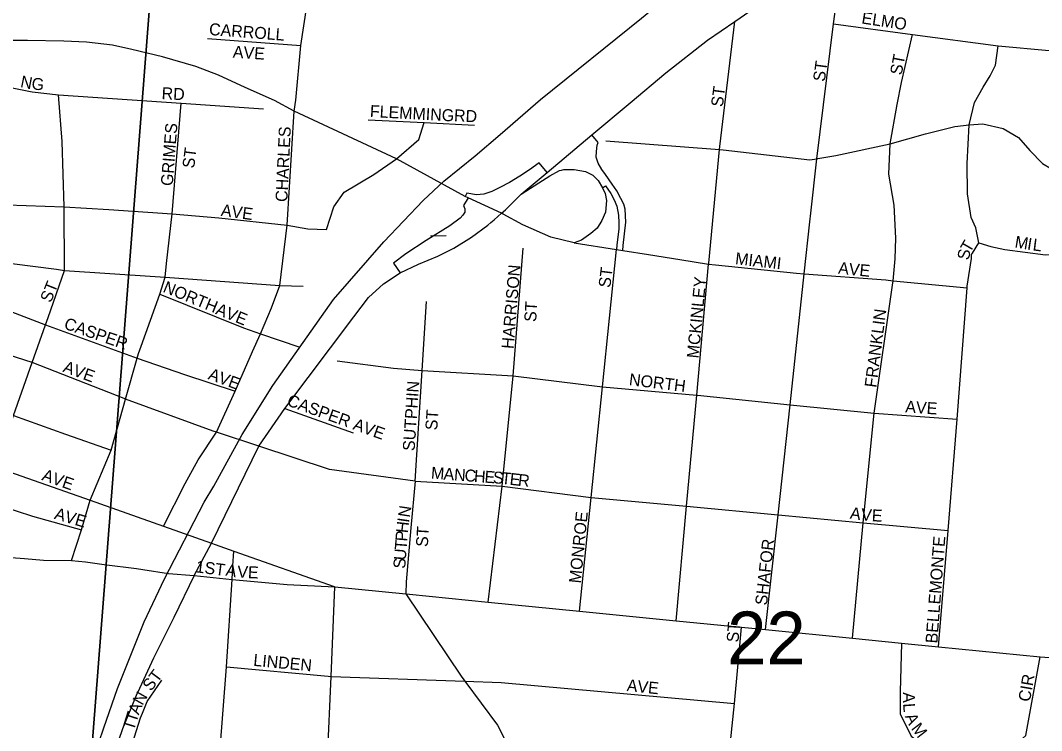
# Model space of a CAD drawing. Extents: x 1310247 to 1552180, y 377264 to 706493.
# Drawn here: x 1433944 to 1438216, y 555919 to 558891 of the extents above; entities that cross this region are included whole.
import ezdxf

# ---------------------------------------------------------------- set-up
doc = ezdxf.new("R2010")
doc.units = 0
for name, color, linetype in [('GM_X_City_Street', 7, 'Continuous'), ('GM_X_City_Street_Text', 7, 'Continuous'), ('GM_X_Interchange_Ramps', 7, 'Continuous'), ('GM_X_Minor_River', 7, 'Continuous'), ('GM_X_Rail_Line', 7, 'Continuous'), ('GM_X_Section', 7, 'Continuous'), ('GM_X_Section_Text', 7, 'Continuous'), ('GM_X_State_Route', 7, 'Continuous')]:
    doc.layers.add(name, color=color, linetype=linetype)

msp = doc.modelspace()

# ---------------------------------------------------------------- linework, layer by layer
at = {"layer": 'GM_X_City_Street'}
for points in [[(1434542.4, 556774.4), (1434632.7, 556953.2), (1434687.6, 557051.6), (1434764.2, 557167.5), (1434842.3, 557339.3), (1434915.2, 557505.5), (1434948.6, 557578.9), (1434994.5, 557688.3), (1435028.9, 557781.8), (1435059.3, 558034), (1435088.5, 558511.2), (1435095.5, 558556.5), (1435117.3, 558785), (1435164.7, 559098.7), (1435205.5, 559241.8), (1435205.5, 559242.7)], [(1437345.2, 558875.9), (1437345.2, 558875.9), (1437388.3, 559189.6)], [(1436932.8, 558886.6), (1437304.9, 559144.7), (1437322.3, 559154.1)], [(1436494.2, 558545.3), (1436644.5, 558671.8), (1436817.8, 558808.3), (1436932.8, 558886.6)], [(1436687.1, 556378.3), (1436730.7, 556857.2), (1436773, 557322.1), (1436822.9, 557870.7), (1436823.3, 557874.4), (1436868.2, 558349.9), (1436869.4, 558362.9), (1436932.8, 558886.6)], [(1437250.8, 558084.4), (1437275.6, 558311.7), (1437345.2, 558875.9)], [(1437345.2, 558875.9), (1437676.4, 558831.5), (1438034, 558783.9), (1438247.2, 558764.5), (1438402.5, 558752.6), (1438624.7, 558721.8), (1438724.7, 558709.8), (1439244.3, 558658.1), (1439600.2, 558636.3), (1439659.9, 558613.6)], [(1434726.1, 558814.6), (1435117.3, 558785)], [(1437592.6, 557782.1), (1437595.4, 557801.3), (1437603.6, 557892.6), (1437606.5, 557979.6), (1437599.4, 558118), (1437576.5, 558246.5), (1437582.5, 558374.4), (1437612.2, 558539), (1437629.2, 558631.3), (1437676.4, 558831.5)], [(1437926.6, 557916.8), (1437952.8, 557960.1), (1437940.7, 558023.2), (1437921.3, 558066), (1437905.9, 558165.5), (1437904.3, 558292.4), (1437913.1, 558453.2), (1437935.1, 558546.6), (1437971.5, 558611.6), (1438001.1, 558658.7), (1438022.5, 558703.9), (1438034, 558783.9)], [(1433340.8, 558741.5), (1433661, 558657), (1433993, 558592.2), (1434103.4, 558579.4), (1434616.1, 558544.2), (1434960.2, 558520.8)], [(1434059.8, 557647.5), (1434128.5, 557844.6), (1434127.6, 558110.2), (1434118.7, 558383.8), (1434103.4, 558579.4)], [(1434555.7, 557872.7), (1434579, 558080.8), (1434616.1, 558544.2)], [(1436038.8, 558163.1), (1436147.6, 558254.2), (1436334.6, 558411.1), (1436494.2, 558545.3)], [(1433871.2, 558123.1), (1433889, 558118.5), (1434127.6, 558110.2), (1434314.3, 558098.7), (1434579, 558080.8), (1434773.3, 558064.2), (1435059.3, 558034), (1435145.9, 558018.6), (1435223.9, 558015.1), (1435255.3, 558110.7), (1435297.9, 558172.4), (1435422, 558246.1), (1435517, 558310.7), (1435610, 558391.9), (1435632.3, 558463)], [(1435399.1, 558475), (1435632.3, 558463), (1435843, 558452.2)], [(1437280, 558312.5), (1437355.2, 558325.6), (1437582.5, 558374.4), (1437730.5, 558415.8), (1437853, 558446.6), (1437913.1, 558453.2), (1437969.8, 558458.2), (1438055.5, 558438), (1438119.4, 558400.8), (1438166.3, 558345.8), (1438219.6, 558291.6), (1438295.4, 558246.8), (1438386.5, 558232.4), (1438507.9, 558239.3), (1438548.7, 558243.1), (1438692.3, 558255.5)], [(1436393.5, 558386), (1436557.4, 558374.2), (1436868.2, 558349.9), (1436883.3, 558348.7), (1437246.9, 558306.7), (1437275.6, 558311.7), (1437277.9, 558312.1), (1437280, 558312.5)], [(1437061, 556341.1), (1437113.4, 556821.6), (1437163.5, 557282.4), (1437223.1, 557830), (1437246.8, 558047.6), (1437250.8, 558084.4)], [(1434940.7, 557109.1), (1434940.7, 557109.1), (1434764.2, 557167.5), (1434750.2, 557172.2), (1434384.1, 557305.4), (1434377.5, 557307.8), (1433993.5, 557458.4), (1433311.5, 557676), (1433021, 557775.8), (1432681.6, 557895.6), (1432477.3, 557982), (1432365.5, 558045.6)], [(1436260.3, 557959.5), (1436437.6, 557932), (1436464.7, 557927.8), (1436571.7, 557911.2), (1436703.2, 557890)], [(1437952.8, 557960.1), (1438002.9, 557944.8), (1438062.6, 557931.3), (1438231.7, 557909.2), (1438350.5, 557912.2), (1438468.5, 557920.3), (1438476.6, 557920.9), (1438554.6, 557906.2), (1438672.4, 557936.2), (1438731.3, 557931.9), (1438830.8, 557876.3), (1438914.9, 557882.1), (1438996.5, 557898), (1439162.8, 557924.4), (1439311.9, 557942.9), (1439377.3, 557939.3), (1439644.3, 557933.4)], [(1433425.7, 557919.7), (1433818.3, 557883.9), (1434094.7, 557848.9)], [(1435901.2, 556456.3), (1435958.6, 556941.7), (1436005.2, 557403.1), (1436046.8, 557937.6)], [(1436282.7, 556418.4), (1436331.4, 556894.2), (1436378.8, 557357.4), (1436437.6, 557932)], [(1437784.8, 556269.2), (1437825.6, 556755.5), (1437862.1, 557221.2), (1437904, 557770.8), (1437904.6, 557778.7), (1437922.1, 557894.7), (1437922.8, 557910.6), (1437926.6, 557916.8)], [(1434449.2, 557526.8), (1434526.6, 557744.6), (1434549.4, 557816.6), (1434555.7, 557872.7)], [(1436703.2, 557890), (1436822.9, 557870.7), (1436851.3, 557867.7), (1437190.9, 557832.4), (1437223.1, 557830), (1437564.7, 557804.4), (1437595.4, 557801.3), (1437904, 557770.8)], [(1434094.7, 557848.9), (1434128.5, 557844.6), (1434507.6, 557819.4)], [(1434507.6, 557819.4), (1434549.4, 557816.6), (1435028.9, 557781.8), (1435127.2, 557778.3)], [(1437424.4, 556305), (1437470, 556788.5), (1437516, 557246.5), (1437592.6, 557782.1)], [(1434526.6, 557744.6), (1434877.4, 557603.5), (1434901, 557595.4)], [(1433757.4, 557728.4), (1434048.9, 557616.2), (1434433, 557477.6), (1434630.1, 557408.3), (1434842.3, 557339.3)], [(1435595.2, 556962.6), (1435624.7, 557424.9), (1435643.2, 557714.1)], [(1433704.3, 556660.8), (1433788.3, 556883.1), (1433821.1, 556955.4), (1433841.6, 557020.9), (1433915.2, 557237), (1433993.5, 557458.4), (1434048.9, 557616.2), (1434059.8, 557647.5)], [(1434901, 557595.4), (1434948.6, 557578.9), (1435108.1, 557524)], [(1434157, 556629.7), (1434199.3, 556759.3), (1434235.7, 556883.1), (1434323.4, 557091.8), (1434384.1, 557305.4), (1434433, 557477.6), (1434438.3, 557496.3), (1434449.2, 557526.8)], [(1433187.4, 557496.9), (1433241.4, 557478.5), (1433273.1, 557467.8), (1433915.2, 557237), (1434133, 557159.6), (1434323.4, 557091.8)], [(1435269.4, 557466.1), (1435505.1, 557435.6), (1435624.7, 557424.9)], [(1435624.7, 557424.9), (1436005.2, 557403.1), (1436378.8, 557357.4), (1436773, 557322.1), (1436776.3, 557321.8), (1437163.5, 557282.4), (1437516, 557246.5), (1437862.1, 557221.2)], [(1432861.7, 557350.1), (1433015.8, 557298.5), (1433163.1, 557258), (1433452.6, 557156.9), (1433841.6, 557020.9), (1434235.7, 556883.1), (1434542.4, 556774.4), (1434743.9, 556702.9), (1434758.7, 556697.7)], [(1435050.3, 557265.8), (1435335.6, 557164.8)], [(1432950.9, 557134.6), (1433174.4, 557062.4), (1433373.9, 556995.9), (1433788.3, 556883.1), (1433994.6, 556816.3), (1434199.3, 556759.3)], [(1435595.2, 556962.6), (1435236.3, 557011.6), (1434940.7, 557109.1)], [(1435595.2, 556962.6), (1435576.5, 556767), (1435557.1, 556541), (1435556.6, 556490.6)], [(1435595.2, 556962.6), (1435958.6, 556941.7), (1436331.4, 556894.2), (1436730.7, 556857.2), (1437113.4, 556821.6), (1437470, 556788.5), (1437825.6, 556755.5)], [(1434582.2, 552795.9), (1434578.5, 552926), (1434582.2, 553022.3), (1434600.7, 553273.3), (1434611.4, 553348.8), (1434633.1, 553579.8), (1434657.1, 553881.6), (1434687, 554386.9), (1434702.1, 554532.5), (1434718.8, 554893.3), (1434753, 555278), (1434771.8, 555630.5), (1434778.6, 555825.3), (1434805.8, 556184.8), (1434830.4, 556551.5), (1434832, 556608.2), (1434836.4, 556670.1)], [(1434758.7, 556697.7), (1434836.4, 556670.1), (1435256.3, 556521.2)], [(1434671.4, 556566.9), (1434830.4, 556551.5), (1435060.4, 556530.6), (1435259.6, 556520.1)], [(1435035.6, 552976.8), (1435056, 553225.3), (1435068.3, 553523.5), (1435089.9, 553841.8), (1435096.8, 554025.8), (1435116.4, 554345.1), (1435122.8, 554498.4), (1435157.5, 554872.4), (1435165.7, 555023.1), (1435186.8, 555242.9), (1435210.6, 555602.1), (1435228.7, 555802.2), (1435243.5, 556145.5), (1435259.6, 556520.1)], [(1435256.3, 556521.2), (1435259.6, 556520.1), (1435556.6, 556490.6), (1435571.4, 556489.1)], [(1435556.6, 556490.6), (1435787.3, 556146.5), (1435802.7, 556125.6), (1435939.1, 555941.7), (1436004, 555814.3), (1436036.2, 555740.2), (1436095, 555605.2), (1436121.1, 555541.6), (1436181.3, 555395)], [(1435571.4, 556489.1), (1435901.2, 556456.3), (1436282.7, 556418.4), (1436687.1, 556378.3), (1436961, 556351.1), (1437061, 556341.1), (1437424.4, 556305), (1437629.9, 556284.6), (1437784.8, 556269.2), (1438210.1, 556227), (1438832, 556183.2), (1439038.1, 556144.7), (1439114.3, 556138.5), (1439508.9, 556106.1), (1439940.5, 556070.7), (1440249.8, 556044.1), (1440468.1, 556025.2), (1440666.4, 556008.1), (1441055.8, 555974.5), (1441532, 555933.5), (1441678, 555920.9)], [(1436866.3, 555305.3), (1436884.5, 555535.8), (1436901.2, 555737.5), (1436931.2, 556032.1), (1436961, 556351.1)], [(1437629.9, 556284.6), (1437623.7, 556081.2), (1437624.9, 555989), (1437670.2, 555894.6), (1437759.8, 555829.8), (1437833.7, 555801.3), (1437879, 555791.5), (1438003.9, 555804.1), (1438094.4, 555847.5), (1438150, 555898), (1438210.1, 556227)], [(1434805.8, 556184.8), (1435230.7, 556146), (1435243.5, 556145.5), (1435802.7, 556125.6), (1435954.8, 556120.2), (1436931.2, 556032.1)], [(1434454.2, 555991.4), (1434473.6, 556040.3), (1434535.5, 556129.1)], [(1434369.5, 555681.3), (1434412.8, 555866.1), (1434446.7, 555972.5), (1434454.2, 555991.4)]]:
    msp.add_lwpolyline(points, dxfattribs=at)
at = {"layer": 'GM_X_Interchange_Ramps'}
for points in [[(1436464.7, 557927.8), (1436466.1, 557948.1), (1436476, 558046.4), (1436473.3, 558100.3), (1436467.6, 558121.8), (1436455.8, 558145.8), (1436438.3, 558177.3), (1436419.6, 558205.3), (1436391.6, 558245.9), (1436376.3, 558266.1), (1436361, 558293), (1436353.1, 558318.9), (1436353.6, 558342.6), (1436357.2, 558368.8), (1436361.4, 558379.2), (1436334.6, 558411.1)], [(1436147.6, 558254.2), (1436113.5, 558295), (1436074.1, 558265.2), (1436033.3, 558239.4), (1435990.4, 558212), (1435949.4, 558191), (1435916.6, 558174.6), (1435882.8, 558164.1), (1435851.8, 558160.8), (1435811.7, 558167.3), (1435804.2, 558154)], [(1436379.1, 558190), (1436390.9, 558197.9), (1436413.8, 558165.6), (1436427.8, 558140), (1436439.5, 558113.1), (1436446.5, 558075.8), (1436447.5, 558043.7), (1436446.8, 558018), (1436438.8, 557949.9), (1436437.6, 557932)], [(1435817.3, 558148.2), (1435797, 558116), (1435802.6, 558101.8), (1435802.7, 558088.5), (1435795.3, 558076.2), (1435783, 558063.6), (1435740.4, 558031.4), (1435641.4, 557969.8), (1435556.4, 557914), (1435504.3, 557874.6), (1435532.3, 557833.8)]]:
    msp.add_lwpolyline(points, dxfattribs=at)
at = {"layer": 'GM_X_Minor_River'}
msp.add_lwpolyline([(1435725.4, 557988.8), (1435659.1, 557988.3)], dxfattribs=at)
at = {"layer": 'GM_X_Rail_Line'}
for points in [[(1434712.8, 556873.8), (1434753.5, 556941.4), (1434871.3, 557157.3), (1434999.4, 557362.9), (1435254.3, 557723), (1435464.2, 557964.2), (1435629.1, 558136.3), (1435715.2, 558217.2), (1435846.6, 558323.2), (1435950.3, 558413), (1436119.7, 558560.3), (1436541.7, 558900.4), (1437017.8, 559292.1)], [(1433993.8, 552902.2), (1433994.9, 553120.3), (1433997.7, 553402.3), (1433985.3, 553608.6), (1433992.2, 553917), (1433991.5, 554211.7), (1433995.1, 554383.1), (1434010.5, 554642.1), (1434042.8, 554891.4), (1434076.2, 555098.5), (1434133.3, 555378.4), (1434176.2, 555548.2), (1434250.8, 555806.7), (1434292.4, 555930.2), (1434350.1, 556095.3), (1434461.4, 556373.1), (1434547.1, 556553.7), (1434712.8, 556873.8)]]:
    msp.add_lwpolyline(points, dxfattribs=at)
at = {"layer": 'GM_X_Section'}
for points in [[(1434512.7, 559324), (1434095.6, 553957.1), (1428577, 554479.5), (1428794.7, 558006.7), (1428684.7, 558289.1), (1428724.7, 558378.2), (1428819.4, 558598.2), (1428882.6, 558748.8), (1428946.7, 558939.4), (1431434.8, 559602)], [(1434512.7, 559324), (1440037.8, 558747.4), (1439478, 553402.9), (1434095.6, 553957.1)]]:
    msp.add_lwpolyline(points, close=True, dxfattribs=at)
at = {"layer": 'GM_X_State_Route'}
for points in [[(1435963.1, 558079.7), (1435956.1, 558083.5), (1435817.3, 558148.2), (1435804.2, 558154), (1435517, 558310.7), (1435088.5, 558511.2), (1435006.5, 558555.9), (1434884, 558609.2), (1434772.2, 558660.9), (1434677.4, 558697.6), (1434538.9, 558738.1), (1434410, 558769), (1434329.1, 558786.5), (1434219.9, 558799.9), (1434125.1, 558803.6), (1433973.5, 558806), (1433835.4, 558807.2)], [(1435925.5, 558056.7), (1435956.1, 558083.5), (1435973.2, 558098.5), (1436038.8, 558163.1), (1436112, 558211.5), (1436158.7, 558240.7), (1436198.7, 558262), (1436208.1, 558264.2)], [(1436208.1, 558264.2), (1436217.5, 558266.3), (1436260.9, 558267.1), (1436307.8, 558257.7), (1436338.4, 558242.4), (1436360.6, 558220.6), (1436379.1, 558190), (1436389.6, 558166.5), (1436396.4, 558136.7), (1436391.3, 558088.1), (1436376.9, 558053.1), (1436357.2, 558020.7), (1436330.8, 557998.6), (1436291.6, 557970.4), (1436260.3, 557959.5)], [(1436260.3, 557959.5), (1436162.8, 557983.8), (1436046.2, 558034.4), (1435963.1, 558079.7)], [(1435532.3, 557833.8), (1435609.5, 557870.3), (1435690.4, 557904.5), (1435757.2, 557937), (1435830.4, 557983.5), (1435899.7, 558034), (1435911.9, 558044.8), (1435925.5, 558056.7)], [(1434671.4, 556566.9), (1434743.9, 556702.9), (1434940.7, 557109.1), (1435050.3, 557265.8), (1435338.1, 557650), (1435400, 557730.8), (1435463.4, 557787.5), (1435532.3, 557833.8)], [(1433703, 556660.9), (1433704.3, 556660.8), (1433847.7, 556647.8), (1433960.9, 556639.2), (1434040.4, 556632.3), (1434157, 556629.7), (1434216.6, 556624.5), (1434294.4, 556613.3), (1434430, 556596.9), (1434456.7, 556592.5)], [(1434456.7, 556592.5), (1434563.9, 556575.3), (1434671.4, 556566.9)], [(1434671.4, 556566.9), (1434585.8, 556392.2), (1434500.5, 556221.5), (1434442, 556095.1)], [(1434442, 556095.1), (1434428, 556064.8), (1434370.7, 555925.7), (1434304.1, 555730.5)]]:
    msp.add_lwpolyline(points, dxfattribs=at)

# ---------------------------------------------------------------- texts
at = {"layer": 'GM_X_City_Street_Text'}
for s, rotation, p in [('ELMO', 351.2585, (1437460.5, 558878.1)), ('CARROLL', 355.6004, (1434731.8, 558829.8)), ('AVE', 356.0494, (1434831.4, 558735.2)), ('ST', 82.402, (1437309, 558632.4)), ('ST', 79.3787, (1437630.3, 558659.3)), ('N', 349.0222, (1433941.2, 558611.6)), ('G', 353.2488, (1433988.4, 558602.6)), ('RD', 356.989, (1434533.6, 558561.4)), ('ST', 82.88, (1436882.2, 558526.7)), ('FLEMMING', 356.905, (1435404.9, 558486.6)), ('RD', 356.989, (1435756.8, 558469)), ('GRIMES', 85.6018, (1434580.9, 558196.3)), ('CHARLES', 87.2734, (1435060.5, 558130)), ('ST', 82.8716, (1434670.7, 558269.7)), ('AVE', 352.1513, (1434780.8, 558072.9)), ('M', 350.8358, (1438101.1, 557940.5)), ('T', 59.9501, (1437916.6, 557915.5)), ('I', 350.8358, (1438153.3, 557932.1)), ('L', 352.7165, (1438176.8, 557928.3)), ('MIAMI', 353.5205, (1436932.2, 557870.5)), ('S', 79.132, (1437911.5, 557885.1)), ('HARRISON', 85.1691, (1436006.5, 557514.4)), ('AVE', 354.0973, (1437363.3, 557830.9)), ('ST', 82.88, (1436411.4, 557769.9)), ('MCKINLEY', 84.5225, (1436780.9, 557474.9)), ('ST', 68.1961, (1434071.2, 557706.3)), ('NORTH', 337.7495, (1434536.7, 557755.5)), ('AVE', 337.8297, (1434756.7, 557663.1)), ('ST', 86.4254, (1436101.2, 557627.6)), ('FRANKLIN', 82.6745, (1437524.6, 557352)), ('CASPER', 340.8641, (1434122.6, 557601.7)), ('AVE', 339.6732, (1434118.4, 557421.2)), ('AVE', 339.6719, (1434725.6, 557390.4)), ('NORTH', 352.8744, (1436487.9, 557364.5)), ('SUTPHIN', 86.1219, (1435592.9, 557087.4)), ('CASPER AVE', 340.0748, (1435055.5, 557280.4)), ('AVE', 356.0569, (1437644.5, 557250.2)), ('ST', 86.4254, (1435687.6, 557174.4)), ('AVE', 340.3491, (1434030.3, 556968.1)), ('M', 355.7885, (1435660.2, 556973)), ('A', 355.7781, (1435712.9, 556969.1)), ('N', 355.7874, (1435756.7, 556965.8)), ('C', 355.8013, (1435800.6, 556962.6)), ('H', 355.7781, (1435840.1, 556959.7)), ('E', 355.7986, (1435884, 556956.5)), ('S', 355.5143, (1435919.1, 556953.9)), ('T', 354.1154, (1435953.8, 556951.2)), ('E', 353.4562, (1435988.7, 556947.6)), ('R', 353.4292, (1436023.7, 556943.6)), ('AVE', 343.4896, (1434082.6, 556805.4)), ('N', 81.4757, (1435572.8, 556808.4)), ('A', 351.5995, (1437412.2, 556805.7)), ('V', 354.9981, (1437459, 556798.9)), ('E', 356.5773, (1437504.3, 556794.9)), ('I', 81.6659, (1435569.6, 556786.7)), ('MONROE', 84.2908, (1436288.1, 556533.3)), ('P', 85.5825, (1435562.1, 556708.8)), ('H', 83.6586, (1435564.8, 556743.4)), ('ST', 86.4254, (1435648, 556686)), ('T', 85.5774, (1435559.4, 556673.7)), ('SHAFOR', 83.6614, (1437067, 556441)), ('BELLEMONTE', 85.6955, (1437779.7, 556282.3)), ('U', 85.5673, (1435556, 556629.8)), ('1ST', 352.5729, (1434675.1, 556581.3)), ('S', 85.5699, (1435553.3, 556594.7)), ('A', 349.8281, (1434800.3, 556567.7)), ('V', 356.7898, (1434850.2, 556559.2)), ('E', 357.5048, (1434894.8, 556556.7)), ('ST', 86.1879, (1436948.1, 556286.6)), ('LINDEN', 354.5107, (1434916.8, 556189.7)), ('ST', 53.1359, (1434490.4, 556080.4)), ('CIR', 80.1344, (1438167, 556036.8)), ('AVE', 354.0973, (1436478.9, 556084.1)), ('N', 60.6482, (1434454.4, 556021.1)), ('A', 270.4591, (1437635.7, 556079.1)), ('A', 68.2696, (1434438.9, 555981.8)), ('L', 274.1808, (1437636.2, 556031.5)), ('T', 72.3641, (1434428.5, 555949.1)), ('A', 293.778, (1437643.3, 555978.4)), ('T', 73.2066, (1434418.4, 555915.6)), ('M', 307.5968, (1437667.7, 555926.9))]:
    msp.add_text(s, height=50, rotation=rotation, dxfattribs=at).set_placement(p)
at = {"layer": 'GM_X_Section_Text'}
msp.add_text('22', height=221, rotation=0, dxfattribs=at).set_placement((1436900.3, 556195.6))

doc.saveas('drawing.dxf')
